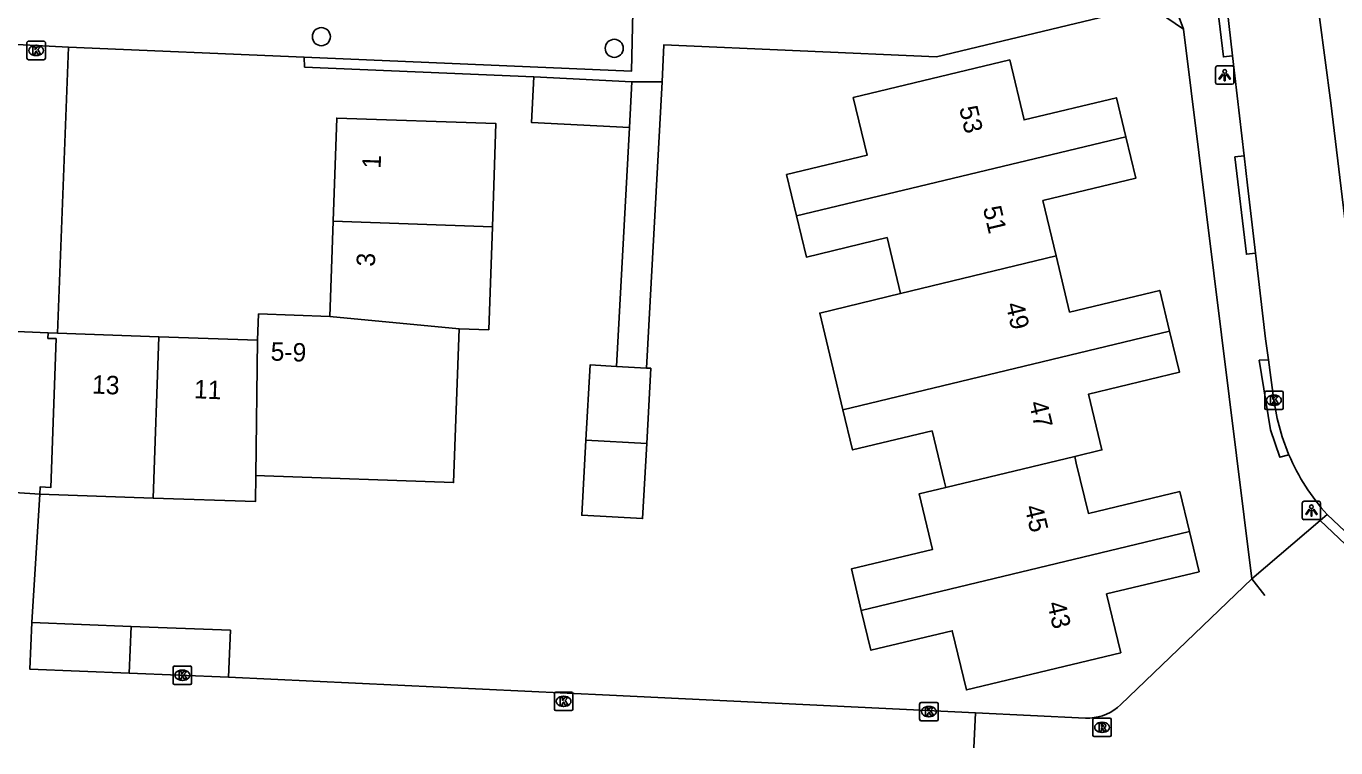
# Model space of a CAD drawing. Extents: x 158474 to 159560, y 388525 to 389605.
# Drawn here: x 159037.9 to 159109, y 388545 to 388584.2 of the extents above; entities that cross this region are included whole.
import ezdxf

# ---------------------------------------------------------------- set-up
doc = ezdxf.new("R2010")
doc.units = 0
for name, color, linetype in [('IMGEO_Boom', 7, 'Continuous'), ('IMGEO_Fietspad_open', 7, 'Continuous'), ('IMGEO_Kolk', 7, 'Continuous'), ('IMGEO_Lichtpunt', 7, 'Continuous'), ('IMGEO_Muur', 7, 'Continuous'), ('IMGEO_Pand', 7, 'Continuous'), ('IMGEO_Pand_nummerreeks', 7, 'Continuous'), ('IMGEO_Rijbaan_lokaal_open', 7, 'Continuous'), ('IMGEO_Rioolput', 7, 'Continuous'), ('IMGEO_Voetpad_open', 7, 'Continuous')]:
    doc.layers.add(name, color=color, linetype=linetype)

msp = doc.modelspace()

# ---------------------------------------------------------------- linework, layer by layer
at = {"layer": 'IMGEO_Boom'}
for centre in [(159053.947, 388583.613), (159069.853, 388582.98)]:
    msp.add_circle(centre, 0.489, dxfattribs=at)
at = {"layer": 'IMGEO_Fietspad_open'}
for points in [[(159038.66, 388558.789), (159036.168, 388558.949)], [(159038.221, 388551.82), (159038.66, 388558.789)], [(159089.474, 388546.92), (159069.588, 388547.872), (159048.912, 388548.861)]]:
    msp.add_lwpolyline(points, dxfattribs=at)
at = {"layer": 'IMGEO_Kolk'}
for p, q in [((159037.958, 388582.437), (159037.958, 388583.289)), ((159038.033, 388583.363), (159038.885, 388583.363)), ((159038.446, 388583.143), (159038.471, 388583.143)), ((159038.959, 388583.289), (159038.959, 388582.437)), ((159038.885, 388582.363), (159038.033, 388582.363)), ((159038.469, 388582.583), (159038.444, 388582.583)), ((159105.177, 388563.456), (159105.177, 388564.308)), ((159105.252, 388564.382), (159106.104, 388564.382)), ((159106.178, 388564.308), (159106.178, 388563.456)), ((159105.688, 388563.602), (159105.663, 388563.602)), ((159105.665, 388564.162), (159105.69, 388564.162)), ((159106.104, 388563.382), (159105.252, 388563.382)), ((159045.899, 388548.532), (159045.899, 388549.384)), ((159045.974, 388549.458), (159046.826, 388549.458)), ((159046.9, 388549.384), (159046.9, 388548.532)), ((159046.41, 388548.678), (159046.385, 388548.678)), ((159046.387, 388549.238), (159046.412, 388549.238)), ((159046.826, 388548.458), (159045.974, 388548.458)), ((159066.601, 388547.114), (159066.601, 388547.966)), ((159066.676, 388548.04), (159067.528, 388548.04)), ((159067.602, 388547.966), (159067.602, 388547.114)), ((159067.112, 388547.26), (159067.087, 388547.26)), ((159067.089, 388547.82), (159067.114, 388547.82)), ((159086.44, 388546.559), (159086.44, 388547.411)), ((159086.515, 388547.485), (159087.367, 388547.485)), ((159086.928, 388547.265), (159086.953, 388547.265)), ((159087.441, 388547.411), (159087.441, 388546.559)), ((159067.528, 388547.04), (159066.676, 388547.04)), ((159086.951, 388546.705), (159086.926, 388546.705)), ((159087.367, 388546.485), (159086.515, 388546.485))]:
    msp.add_line(p, q, dxfattribs=at)
for points in [[(159037.958, 388582.437), (159037.958, 388583.289)], [(159038.033, 388583.363), (159038.885, 388583.363)], [(159038.279, 388583.063), (159038.402, 388583.063), (159038.402, 388582.912), (159038.532, 388583.063), (159038.696, 388583.063), (159038.55, 388582.912), (159038.703, 388582.663), (159038.551, 388582.663), (159038.466, 388582.827), (159038.402, 388582.76), (159038.402, 388582.663), (159038.279, 388582.663), (159038.279, 388583.063)], [(159038.959, 388583.289), (159038.959, 388582.437)], [(159038.885, 388582.363), (159038.033, 388582.363)], [(159105.177, 388563.456), (159105.177, 388564.308)], [(159105.252, 388564.382), (159106.104, 388564.382)], [(159106.178, 388564.308), (159106.178, 388563.456)], [(159105.498, 388564.082), (159105.621, 388564.082), (159105.621, 388563.931), (159105.751, 388564.082), (159105.915, 388564.082), (159105.769, 388563.931), (159105.922, 388563.682), (159105.77, 388563.682), (159105.685, 388563.846), (159105.621, 388563.779), (159105.621, 388563.682), (159105.498, 388563.682), (159105.498, 388564.082)], [(159106.104, 388563.382), (159105.252, 388563.382)], [(159045.899, 388548.532), (159045.899, 388549.384)], [(159045.974, 388549.458), (159046.826, 388549.458)], [(159046.9, 388549.384), (159046.9, 388548.532)], [(159046.22, 388549.158), (159046.343, 388549.158), (159046.343, 388549.007), (159046.473, 388549.158), (159046.637, 388549.158), (159046.491, 388549.007), (159046.644, 388548.758), (159046.492, 388548.758), (159046.407, 388548.922), (159046.343, 388548.855), (159046.343, 388548.758), (159046.22, 388548.758), (159046.22, 388549.158)], [(159046.826, 388548.458), (159045.974, 388548.458)], [(159066.601, 388547.114), (159066.601, 388547.966)], [(159066.676, 388548.04), (159067.528, 388548.04)], [(159067.602, 388547.966), (159067.602, 388547.114)], [(159066.922, 388547.74), (159067.045, 388547.74), (159067.045, 388547.589), (159067.175, 388547.74), (159067.339, 388547.74), (159067.193, 388547.589), (159067.346, 388547.34), (159067.194, 388547.34), (159067.109, 388547.504), (159067.045, 388547.437), (159067.045, 388547.34), (159066.922, 388547.34), (159066.922, 388547.74)], [(159086.44, 388546.559), (159086.44, 388547.411)], [(159086.515, 388547.485), (159087.367, 388547.485)], [(159087.441, 388547.411), (159087.441, 388546.559)], [(159067.528, 388547.04), (159066.676, 388547.04)], [(159086.761, 388547.185), (159086.884, 388547.185), (159086.884, 388547.034), (159087.014, 388547.185), (159087.178, 388547.185), (159087.032, 388547.034), (159087.185, 388546.785), (159087.033, 388546.785), (159086.948, 388546.949), (159086.884, 388546.882), (159086.884, 388546.785), (159086.761, 388546.785), (159086.761, 388547.185)], [(159087.367, 388546.485), (159086.515, 388546.485)]]:
    msp.add_lwpolyline(points, dxfattribs=at)
for centre, start, end in [((159038.035, 388583.287), 91.55205, 178.44795), ((159038.035, 388583.287), 91.55205, 178.44795), ((159038.883, 388583.287), 1.55205, 88.44795), ((159038.883, 388583.287), 1.55205, 88.44795), ((159038.035, 388582.439), 181.55205, 268.44795), ((159038.035, 388582.439), 181.55205, 268.44795), ((159038.883, 388582.439), 271.55205, 358.44795), ((159038.883, 388582.439), 271.55205, 358.44795), ((159105.254, 388564.306), 91.55205, 178.44795), ((159105.254, 388564.306), 91.55205, 178.44795), ((159106.102, 388564.306), 1.55205, 88.44795), ((159106.102, 388564.306), 1.55205, 88.44795), ((159105.254, 388563.458), 181.55205, 268.44795), ((159105.254, 388563.458), 181.55205, 268.44795), ((159106.102, 388563.458), 271.55205, 358.44795), ((159106.102, 388563.458), 271.55205, 358.44795), ((159045.976, 388549.382), 91.55205, 178.44795), ((159045.976, 388549.382), 91.55205, 178.44795), ((159046.824, 388549.382), 1.55205, 88.44795), ((159046.824, 388549.382), 1.55205, 88.44795), ((159045.976, 388548.534), 181.55205, 268.44795), ((159045.976, 388548.534), 181.55205, 268.44795), ((159046.824, 388548.534), 271.55205, 358.44795), ((159046.824, 388548.534), 271.55205, 358.44795), ((159066.678, 388547.964), 91.55205, 178.44795), ((159066.678, 388547.964), 91.55205, 178.44795), ((159067.526, 388547.964), 1.55205, 88.44795), ((159067.526, 388547.964), 1.55205, 88.44795), ((159086.517, 388547.409), 91.55205, 178.44795), ((159086.517, 388547.409), 91.55205, 178.44795), ((159087.365, 388547.409), 1.55205, 88.44795), ((159087.365, 388547.409), 1.55205, 88.44795), ((159066.678, 388547.116), 181.55205, 268.44795), ((159066.678, 388547.116), 181.55205, 268.44795), ((159067.526, 388547.116), 271.55205, 358.44795), ((159067.526, 388547.116), 271.55205, 358.44795), ((159086.517, 388546.561), 181.55205, 268.44795), ((159086.517, 388546.561), 181.55205, 268.44795), ((159087.365, 388546.561), 271.55205, 358.44795), ((159087.365, 388546.561), 271.55205, 358.44795)]:
    msp.add_arc(centre, 0.0765, start, end, dxfattribs=at)
for centre, major_axis, ratio, start_param, end_param in [((159038.445, 388582.863), (-0.387, 0.002), 0.722429, 4.712389, 7.853982), ((159038.47, 388582.863), (-0.39, 0.002), 0.717154, 1.570796, 4.712389), ((159105.664, 388563.882), (-0.387, 0.002), 0.722429, 4.712389, 7.853982), ((159105.689, 388563.882), (-0.39, 0.002), 0.717154, 1.570796, 4.712389), ((159046.386, 388548.958), (-0.387, 0.002), 0.722429, 4.712389, 7.853982), ((159046.411, 388548.958), (-0.39, 0.002), 0.717154, 1.570796, 4.712389), ((159067.088, 388547.54), (-0.387, 0.002), 0.722429, 4.712389, 7.853982), ((159067.113, 388547.54), (-0.39, 0.002), 0.717154, 1.570796, 4.712389), ((159086.927, 388546.985), (-0.387, 0.002), 0.722429, 4.712389, 7.853982), ((159086.952, 388546.985), (-0.39, 0.002), 0.717154, 1.570796, 4.712389)]:
    msp.add_ellipse(centre, major_axis=major_axis, ratio=ratio, start_param=start_param, end_param=end_param, dxfattribs=at)
at = {"layer": 'IMGEO_Lichtpunt'}
for p, q in [((159102.508, 388581.93), (159102.508, 388581.123)), ((159102.508, 388581.93), (159102.508, 388581.123)), ((159103.41, 388582.025), (159102.602, 388582.025)), ((159103.41, 388582.025), (159102.602, 388582.025)), ((159103.504, 388581.123), (159103.504, 388581.93)), ((159103.504, 388581.123), (159103.504, 388581.93)), ((159102.602, 388581.029), (159103.41, 388581.029)), ((159102.602, 388581.029), (159103.41, 388581.029)), ((159107.219, 388558.301), (159107.219, 388557.494)), ((159107.219, 388558.301), (159107.219, 388557.494)), ((159108.121, 388558.396), (159107.313, 388558.396)), ((159108.121, 388558.396), (159107.313, 388558.396)), ((159108.215, 388557.494), (159108.215, 388558.301)), ((159108.215, 388557.494), (159108.215, 388558.301)), ((159107.313, 388557.4), (159108.121, 388557.4)), ((159107.313, 388557.4), (159108.121, 388557.4))]:
    msp.add_line(p, q, dxfattribs=at)
for points in [[(159102.882, 388581.594), (159102.921, 388581.566), (159102.733, 388581.304), (159102.695, 388581.331), (159102.882, 388581.594)], [(159102.984, 388581.546), (159103.031, 388581.546), (159103.031, 388581.224), (159102.984, 388581.224), (159102.984, 388581.546)], [(159103.094, 388581.566), (159103.132, 388581.593), (159103.319, 388581.331), (159103.28, 388581.303), (159103.094, 388581.566)], [(159107.593, 388557.965), (159107.632, 388557.937), (159107.444, 388557.675), (159107.406, 388557.702), (159107.593, 388557.965)], [(159107.695, 388557.917), (159107.742, 388557.917), (159107.742, 388557.595), (159107.695, 388557.595), (159107.695, 388557.917)], [(159107.805, 388557.937), (159107.843, 388557.964), (159108.03, 388557.702), (159107.991, 388557.674), (159107.805, 388557.937)]]:
    msp.add_lwpolyline(points, dxfattribs=at)
for centre in [(159103.007, 388581.728), (159107.718, 388558.099)]:
    msp.add_circle(centre, 0.0994, dxfattribs=at)
for centre, start, end in [((159102.602, 388581.93), 90, 180), ((159102.602, 388581.93), 90, 180), ((159103.41, 388581.93), 0, 90), ((159103.41, 388581.93), 0, 90), ((159102.602, 388581.123), 180, 270), ((159102.602, 388581.123), 180, 270), ((159103.41, 388581.123), 270, 0), ((159103.41, 388581.123), 270, 360), ((159107.313, 388558.301), 90, 180), ((159107.313, 388558.301), 90, 180), ((159108.121, 388558.301), 0, 90), ((159108.121, 388558.301), 0, 90), ((159107.313, 388557.494), 180, 270), ((159107.313, 388557.494), 180, 270), ((159108.121, 388557.494), 270, 0), ((159108.121, 388557.494), 270, 360)]:
    msp.add_arc(centre, 0.0946, start, end, dxfattribs=at)
at = {"layer": 'IMGEO_Muur'}
msp.add_lwpolyline([(159048.912, 388548.861), (159069.588, 388547.872)], dxfattribs=at)
at = {"layer": 'IMGEO_Pand'}
for points in [[(159079.755, 388573.882), (159079.214, 388576.13), (159083.582, 388577.18), (159082.83, 388580.309), (159091.332, 388582.352), (159092.115, 388579.098), (159097.128, 388580.302), (159097.637, 388578.182)], [(159070.69, 388578.692), (159065.359, 388578.962), (159065.483, 388581.425)], [(159065.483, 388581.425), (159070.815, 388581.156)], [(159070.815, 388581.156), (159070.69, 388578.692)], [(159054.583, 388573.603), (159054.78, 388579.197), (159063.431, 388578.892), (159063.234, 388573.298)], [(159079.755, 388573.882), (159097.637, 388578.182)], [(159097.637, 388578.182), (159098.179, 388575.927), (159093.131, 388574.713), (159093.853, 388571.71)], [(159054.4, 388568.426), (159054.583, 388573.603)], [(159054.583, 388573.603), (159063.234, 388573.298)], [(159085.406, 388569.667), (159084.675, 388572.709), (159080.29, 388571.655), (159079.755, 388573.882)], [(159063.234, 388573.298), (159063.037, 388567.705), (159061.426, 388567.761)], [(159085.406, 388569.667), (159093.853, 388571.71)], [(159093.853, 388571.71), (159094.584, 388568.666), (159099.479, 388569.842), (159100.011, 388567.628)], [(159082.271, 388563.362), (159081.74, 388565.569), (159081.015, 388568.612), (159085.406, 388569.667)], [(159050.485, 388567.139), (159050.535, 388568.562), (159054.4, 388568.426)], [(159061.426, 388567.761), (159054.4, 388568.426)], [(159039.107, 388567.54), (159039.096, 388567.24), (159039.54, 388567.224), (159039.256, 388559.153), (159038.673, 388559.173), (159038.66, 388558.789)], [(159039.615, 388567.522), (159039.107, 388567.54)], [(159039.615, 388567.522), (159045.116, 388567.328)], [(159044.806, 388558.573), (159045.116, 388567.328)], [(159045.116, 388567.328), (159050.485, 388567.139)], [(159061.426, 388567.761), (159061.132, 388559.413), (159050.854, 388559.775), (159050.389, 388559.791)], [(159050.485, 388567.139), (159050.389, 388559.791)], [(159100.011, 388567.628), (159082.271, 388563.362)], [(159100.011, 388567.628), (159100.546, 388565.402), (159095.612, 388564.216), (159096.341, 388561.183), (159094.859, 388560.827)], [(159069.983, 388565.718), (159068.537, 388565.797), (159068.314, 388561.715)], [(159069.983, 388565.718), (159071.607, 388565.63)], [(159071.615, 388561.534), (159071.838, 388565.617), (159071.607, 388565.63)], [(159087.853, 388559.142), (159087.819, 388559.285), (159087.766, 388559.507), (159087.114, 388562.219), (159082.795, 388561.181), (159082.271, 388563.362)], [(159071.615, 388561.534), (159071.393, 388557.456), (159068.092, 388557.636), (159068.314, 388561.715)], [(159068.314, 388561.715), (159071.615, 388561.534)], [(159094.859, 388560.827), (159087.853, 388559.142)], [(159094.859, 388560.827), (159094.902, 388560.65), (159094.946, 388560.465), (159095.602, 388557.735), (159100.565, 388558.927), (159101.086, 388556.761)], [(159050.389, 388559.791), (159050.37, 388558.377), (159044.806, 388558.573)], [(159044.806, 388558.573), (159038.66, 388558.789)], [(159083.272, 388552.478), (159082.732, 388554.723), (159087.138, 388555.782), (159086.413, 388558.796), (159087.853, 388559.142)], [(159101.086, 388556.761), (159101.611, 388554.575), (159096.592, 388553.368), (159097.359, 388550.178), (159088.979, 388548.164), (159088.208, 388551.373), (159083.792, 388550.312), (159083.272, 388552.478)], [(159101.086, 388556.761), (159083.272, 388552.478)], [(159043.515, 388549.071), (159038.123, 388549.281), (159038.221, 388551.82)], [(159038.221, 388551.82), (159043.615, 388551.61)], [(159043.615, 388551.61), (159043.515, 388549.071)], [(159043.615, 388551.61), (159049.01, 388551.4), (159048.912, 388548.861)], [(159048.912, 388548.861), (159043.515, 388549.071)]]:
    msp.add_lwpolyline(points, dxfattribs=at)
at = {"layer": 'IMGEO_Rijbaan_lokaal_open'}
for points in [[(159110.654, 388563.9), (159110.205, 388568.177), (159108.761, 388580.024), (159107.227, 388591.622), (159105.926, 388604.361), (159105.143, 388609.78)], [(159102.195, 388592.946), (159102.627, 388589.613), (159103.436, 388582.565)], [(159070.857, 388584.967), (159070.792, 388581.748), (159053.006, 388582.499)], [(159036.701, 388583.22), (159040.21, 388583.043)], [(159040.21, 388583.043), (159053.006, 388582.499)], [(159103.436, 388582.565), (159104.059, 388577.141)], [(159104.059, 388577.141), (159104.242, 388575.547), (159104.679, 388571.86)], [(159104.679, 388571.86), (159105.229, 388567.215), (159105.382, 388566.077)], [(159105.382, 388566.077), (159105.677, 388563.885), (159105.856, 388562.884), (159106.124, 388561.903), (159106.479, 388560.949), (159106.493, 388560.916)], [(159108.568, 388557.684), (159109.865, 388556.466), (159113.459, 388553.58)], [(159104.482, 388554.186), (159097.372, 388547.372), (159097.351, 388547.352), (159097.177, 388547.199), (159096.989, 388547.063), (159096.79, 388546.943), (159096.581, 388546.842), (159096.364, 388546.76), (159096.141, 388546.698), (159095.913, 388546.656), (159095.682, 388546.635), (159095.45, 388546.634), (159089.474, 388546.92)], [(159104.482, 388554.186), (159105.178, 388553.291)], [(159089.384, 388545.019), (159089.474, 388546.92)]]:
    msp.add_lwpolyline(points, dxfattribs=at)
msp.add_arc((159117.099, 388565.443), 11.532, 203.11499, 222.28734, dxfattribs=at)
at = {"layer": 'IMGEO_Rioolput'}
for p, q in [((159095.847, 388545.703), (159095.847, 388546.555)), ((159095.922, 388546.629), (159096.774, 388546.629)), ((159096.848, 388546.555), (159096.848, 388545.703)), ((159096.358, 388545.849), (159096.333, 388545.849)), ((159096.335, 388546.409), (159096.36, 388546.409)), ((159096.774, 388545.629), (159095.922, 388545.629))]:
    msp.add_line(p, q, dxfattribs=at)
for points in [[(159095.847, 388545.703), (159095.847, 388546.555)], [(159095.922, 388546.629), (159096.774, 388546.629)], [(159096.848, 388546.555), (159096.848, 388545.703)], [(159096.436, 388546.327), (159096.184, 388546.329), (159096.184, 388545.929)], [(159096.184, 388545.929), (159096.308, 388545.929), (159096.308, 388546.091), (159096.319, 388546.091)], [(159096.362, 388546.248), (159096.308, 388546.248), (159096.308, 388546.167)], [(159096.308, 388546.167), (159096.36, 388546.167)], [(159096.366, 388546.062), (159096.437, 388545.929), (159096.577, 388545.929), (159096.512, 388546.055)], [(159096.774, 388545.629), (159095.922, 388545.629)]]:
    msp.add_lwpolyline(points, dxfattribs=at)
for centre, radius, start, end in [((159095.924, 388546.553), 0.0765, 91.55205, 178.44795), ((159095.924, 388546.553), 0.0765, 91.55205, 178.44795), ((159096.772, 388546.553), 0.0765, 1.55205, 88.44795), ((159096.772, 388546.553), 0.0765, 1.55205, 88.44795), ((159096.318, 388546.038), 0.0533, 26.02933, 88.69889), ((159096.344, 388546.356), 0.19, 274.7715, 282.96867), ((159096.368, 388546.152), 0.0964, 77.00612, 93.18647), ((159096.382, 388546.209), 0.0378, 276.66336, 79.67722), ((159096.435, 388546.217), 0.109, 350.36119, 89.41601), ((159096.433, 388546.217), 0.112, 277.58423, 350.98172), ((159096.417, 388546.002), 0.108, 29.51342, 73.79051), ((159095.924, 388545.705), 0.0765, 181.55205, 268.44795), ((159095.924, 388545.705), 0.0765, 181.55205, 268.44795), ((159096.772, 388545.705), 0.0765, 271.55205, 358.44795), ((159096.772, 388545.705), 0.0765, 271.55205, 358.44795)]:
    msp.add_arc(centre, radius, start, end, dxfattribs=at)
for centre, major_axis, ratio, start_param, end_param in [((159096.334, 388546.129), (-0.387, 0.002), 0.722429, 4.712389, 7.853982), ((159096.359, 388546.129), (-0.39, 0.002), 0.717154, 1.570796, 4.712389)]:
    msp.add_ellipse(centre, major_axis=major_axis, ratio=ratio, start_param=start_param, end_param=end_param, dxfattribs=at)
at = {"layer": 'IMGEO_Voetpad_open'}
for points in [[(159103.436, 388582.565), (159102.94, 388582.511), (159101.699, 388592.892), (159102.195, 388592.946)], [(159100.763, 388584.018), (159099.598, 388587.182)], [(159072.454, 388581.166), (159072.545, 388583.165), (159087.353, 388582.51), (159098.908, 388585.279), (159100.763, 388584.018)], [(159100.763, 388584.018), (159104.482, 388554.186)], [(159040.21, 388583.043), (159039.615, 388567.522)], [(159053.006, 388582.499), (159053.038, 388581.96), (159065.483, 388581.425)], [(159070.815, 388581.156), (159072.454, 388581.166)], [(159071.607, 388565.63), (159072.454, 388581.166)], [(159070.69, 388578.692), (159069.983, 388565.718)], [(159104.679, 388571.86), (159104.182, 388571.807), (159103.562, 388577.088), (159104.059, 388577.141)], [(159036.547, 388567.648), (159039.107, 388567.54)], [(159106.493, 388560.916), (159106.005, 388560.785), (159105.494, 388562.274), (159104.881, 388566.052), (159105.382, 388566.077)], [(159108.199, 388557.347), (159104.482, 388554.186)], [(159108.568, 388557.684), (159108.199, 388557.347)], [(159112.642, 388553.595), (159109.552, 388556.076), (159108.199, 388557.347)]]:
    msp.add_lwpolyline(points, dxfattribs=at)

# ---------------------------------------------------------------- texts
at = {"layer": 'IMGEO_Pand_nummerreeks'}
for s, rotation, p in [('53', 283.32721, (159088.58, 388579.739)), ('1', 87.76755, (159057.164, 388576.434)), ('51', 283.32721, (159089.867, 388574.308)), ('3', 87.76755, (159056.851, 388571.119)), ('49', 283.30346, (159091.104, 388569.084)), ('5-9', 357.98319, (159051.179, 388566.038)), ('13', 357.60793, (159041.478, 388564.25)), ('11', 357.61077, (159047.012, 388563.993)), ('47', 283.30387, (159092.37, 388563.732)), ('45', 283.20647, (159092.134, 388558.088)), ('43', 283.20422, (159093.362, 388552.852))]:
    msp.add_text(s, height=1, rotation=rotation, dxfattribs=at).set_placement(p)

doc.saveas('drawing.dxf')
